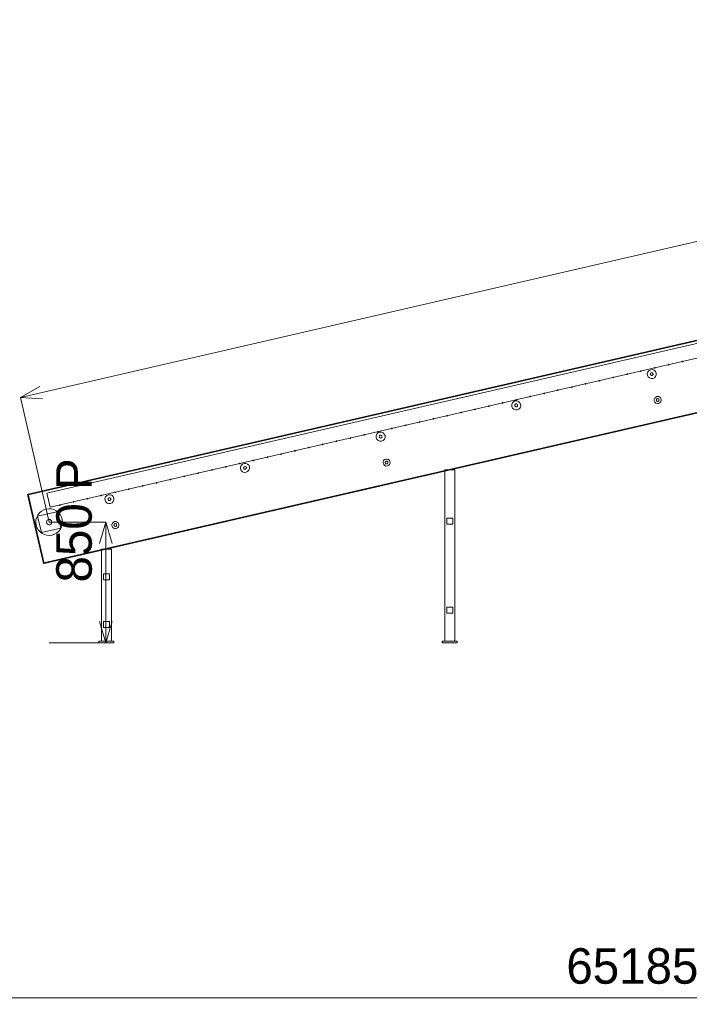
# Model space of a CAD drawing. Header units: millimetres. Extents: x -4738 to 65662, y -68080 to 6847.
# Tile 995 of 1056: x 28855 to 33571, y -2545 to 4387. Entities that reach past the tile are written whole.
import ezdxf

# ---------------------------------------------------------------- set-up
doc = ezdxf.new("R2010")
doc.units = ezdxf.units.MM
doc.layers.add('COTAS_P', color=1, linetype='Continuous', lineweight=0)
doc.layers.add('lateral_C03', color=7, linetype='Continuous', lineweight=0)
doc.dimstyles.new('R19_100', dxfattribs={"dimtxt": 250, "dimasz": 150, "dimexe": 150, "dimexo": 80, "dimgap": 100, "dimtad": 1, "dimtih": 1, "dimtoh": 1, "dimdsep": 46, "dimcen": 0.09, "dimadec": 0, "dimazin": 0, "dimtfac": 1, "dimtdec": 4, "dimtofl": 0, "dimtmove": 0, "dimatfit": 3, "dimfxl": 1, "dimtolj": 1, "dimtzin": 0, "dimarcsym": 0})

# ---------------------------------------------------------------- blocks, each defined once
blk = doc.blocks.new('DIM_R31_10')
at = {"layer": 'COTAS_P'}
for p, q in [((28860.4, 1727), (40359, 4377)), ((40359, 4377), (40202.7, 4387.2)), ((40359, 4377), (40223, 4299.5)), ((40561.1, 3500), (40359, 4377)), ((28860.4, 1727), (28996.5, 1804.5)), ((29062.5, 850), (28860.4, 1727)), ((28860.4, 1727), (29016.7, 1716.8))]:
    blk.add_line(p, q, dxfattribs=at)
blk.add_text('11800 P', height=250, rotation=12.97796, dxfattribs=at).set_placement((34587.3, 3149.5))
blk = doc.blocks.new('DIM_R31_11')
at = {"layer": 'COTAS_P'}
for p, q in [((29062.5, 850), (29462.5, 850)), ((29462.5, 850), (29417.5, 700)), ((29462.5, 0), (29462.5, 850)), ((29462.5, 850), (29507.5, 700)), ((29462.5, 0), (29417.5, 150)), ((29462.5, 0), (29507.5, 150)), ((29062.5, 0), (29462.5, 0))]:
    blk.add_line(p, q, dxfattribs=at)
blk.add_text('850 P', height=250, rotation=90, dxfattribs=at).set_placement((29362.5, 425))
blk = doc.blocks.new('DIM_R31_32')
at = {"layer": 'COTAS_P'}
for p, q in [((112.7, 0), (112.7, -2500)), ((65298.1, 0), (65298.1, -2500)), ((112.7, -2500), (262.7, -2455)), ((65298.1, -2500), (65148.1, -2455)), ((112.7, -2500), (65298.1, -2500)), ((112.7, -2500), (262.7, -2545)), ((65298.1, -2500), (65148.1, -2545))]:
    blk.add_line(p, q, dxfattribs=at)
blk.add_text('65185.39 P', height=250, dxfattribs=at).set_placement((32705.4, -2400))

msp = doc.modelspace()

# ---------------------------------------------------------------- linework, layer by layer
at = {"layer": 'lateral_C03'}
for p, q in [((28914.796, 1045.821), (40608.274, 3740.736)), ((28915.695, 1041.923), (40609.173, 3736.838)), ((29046.416, 1053.578), (40393.962, 3668.768)), ((29069.323, 954.183), (40416.869, 3569.374)), ((29026.186, 562.49), (40719.664, 3257.405)), ((29027.084, 558.592), (40720.563, 3253.508)), ((33423.024, 1959.364), (33422.708, 1957.477)), ((33422.708, 1957.477), (33423.818, 1955.919)), ((33424.582, 1960.475), (33423.024, 1959.364)), ((33423.818, 1955.919), (33425.705, 1955.603)), ((33426.469, 1960.158), (33424.582, 1960.475)), ((33425.705, 1955.603), (33427.263, 1956.713)), ((33427.58, 1958.6), (33426.469, 1960.158)), ((33427.263, 1956.713), (33427.58, 1958.6)), ((33520.47, 1981.822), (33520.153, 1979.935)), ((33520.153, 1979.935), (33521.264, 1978.377)), ((33522.028, 1982.933), (33520.47, 1981.822)), ((33521.264, 1978.377), (33523.151, 1978.06)), ((33523.915, 1982.616), (33522.028, 1982.933)), ((33523.151, 1978.06), (33524.709, 1979.171)), ((33525.025, 1981.058), (33523.915, 1982.616)), ((33524.709, 1979.171), (33525.025, 1981.058)), ((33130.687, 1891.992), (33130.371, 1890.105)), ((33130.371, 1890.105), (33131.481, 1888.546)), ((33132.245, 1893.102), (33130.687, 1891.992)), ((33131.481, 1888.546), (33133.368, 1888.23)), ((33134.132, 1892.786), (33132.245, 1893.102)), ((33133.368, 1888.23), (33134.926, 1889.34)), ((33135.243, 1891.227), (33134.132, 1892.786)), ((33134.926, 1889.34), (33135.243, 1891.227)), ((33228.133, 1914.449), (33227.816, 1912.562)), ((33227.816, 1912.562), (33228.927, 1911.004)), ((33229.691, 1915.56), (33228.133, 1914.449)), ((33228.927, 1911.004), (33230.814, 1910.687)), ((33231.578, 1915.243), (33229.691, 1915.56)), ((33230.814, 1910.687), (33232.372, 1911.798)), ((33232.689, 1913.685), (33231.578, 1915.243)), ((33232.372, 1911.798), (33232.689, 1913.685)), ((33279.867, 1908.782), (33275.439, 1897.108)), ((33275.439, 1897.108), (33275.816, 1884.628)), ((33275.816, 1884.628), (33280.939, 1873.242)), ((33288.426, 1917.873), (33279.867, 1908.782)), ((33280.939, 1873.242), (33290.03, 1864.684)), ((33299.812, 1922.997), (33288.426, 1917.873)), ((33298.52, 1897.117), (33297.136, 1893.469)), ((33297.136, 1893.469), (33297.254, 1889.569)), ((33297.254, 1889.569), (33298.855, 1886.011)), ((33301.194, 1899.958), (33298.52, 1897.117)), ((33298.855, 1886.011), (33301.696, 1883.336)), ((33312.292, 1923.374), (33299.812, 1922.997)), ((33304.752, 1901.559), (33301.194, 1899.958)), ((33301.696, 1883.336), (33305.344, 1881.952)), ((33308.653, 1901.677), (33304.752, 1901.559)), ((33305.344, 1881.952), (33309.244, 1882.07)), ((33312.301, 1900.293), (33308.653, 1901.677)), ((33309.244, 1882.07), (33312.802, 1883.671)), ((33323.966, 1918.946), (33312.292, 1923.374)), ((33315.142, 1897.619), (33312.301, 1900.293)), ((33312.802, 1883.671), (33315.477, 1886.512)), ((33316.743, 1894.06), (33315.142, 1897.619)), ((33315.477, 1886.512), (33316.86, 1890.16)), ((33316.86, 1890.16), (33316.743, 1894.06)), ((33333.057, 1910.387), (33323.966, 1918.946)), ((33325.578, 1936.907), (33325.262, 1935.02)), ((33325.262, 1935.02), (33326.372, 1933.462)), ((33325.571, 1865.756), (33334.129, 1874.847)), ((33327.137, 1938.017), (33325.578, 1936.907)), ((33326.372, 1933.462), (33328.259, 1933.145)), ((33329.024, 1937.701), (33327.137, 1938.017)), ((33328.259, 1933.145), (33329.818, 1934.256)), ((33330.134, 1936.143), (33329.024, 1937.701)), ((33329.818, 1934.256), (33330.134, 1936.143)), ((33338.181, 1899.001), (33333.057, 1910.387)), ((33334.129, 1874.847), (33338.557, 1886.521)), ((33338.557, 1886.521), (33338.181, 1899.001)), ((32742.463, 1803.272), (32740.905, 1802.161)), ((32744.35, 1802.955), (32742.463, 1803.272)), ((32745.46, 1801.397), (32744.35, 1802.955)), ((32838.35, 1824.619), (32838.034, 1822.732)), ((32838.034, 1822.732), (32839.144, 1821.173)), ((32839.908, 1825.729), (32838.35, 1824.619)), ((32839.144, 1821.173), (32841.031, 1820.857)), ((32841.795, 1825.413), (32839.908, 1825.729)), ((32841.031, 1820.857), (32842.589, 1821.967)), ((32842.906, 1823.855), (32841.795, 1825.413)), ((32842.589, 1821.967), (32842.906, 1823.855)), ((32935.796, 1847.076), (32935.479, 1845.189)), ((32935.479, 1845.189), (32936.59, 1843.631)), ((32937.354, 1848.187), (32935.796, 1847.076)), ((32936.59, 1843.631), (32938.477, 1843.315)), ((32939.241, 1847.87), (32937.354, 1848.187)), ((32938.477, 1843.315), (32940.035, 1844.425)), ((32940.352, 1846.312), (32939.241, 1847.87)), ((32940.035, 1844.425), (32940.352, 1846.312)), ((33033.241, 1869.534), (33032.925, 1867.647)), ((33032.925, 1867.647), (33034.035, 1866.089)), ((33034.8, 1870.645), (33033.241, 1869.534)), ((33034.035, 1866.089), (33035.923, 1865.772)), ((33036.687, 1870.328), (33034.8, 1870.645)), ((33035.923, 1865.772), (33037.481, 1866.883)), ((33037.797, 1868.77), (33036.687, 1870.328)), ((33037.481, 1866.883), (33037.797, 1868.77)), ((33290.03, 1864.684), (33301.705, 1860.256)), ((33301.705, 1860.256), (33314.185, 1860.632)), ((33314.185, 1860.632), (33325.571, 1865.756)), ((32448.568, 1734.788), (32448.251, 1732.901)), ((32450.126, 1735.899), (32448.568, 1734.788)), ((32452.013, 1735.582), (32450.126, 1735.899)), ((32453.123, 1734.024), (32452.013, 1735.582)), ((32452.807, 1732.137), (32453.123, 1734.024)), ((32546.013, 1757.246), (32545.697, 1755.359)), ((32545.697, 1755.359), (32546.807, 1753.801)), ((32547.571, 1758.356), (32546.013, 1757.246)), ((32546.807, 1753.801), (32548.694, 1753.484)), ((32549.458, 1758.04), (32547.571, 1758.356)), ((32548.694, 1753.484), (32550.252, 1754.595)), ((32550.569, 1756.482), (32549.458, 1758.04)), ((32550.252, 1754.595), (32550.569, 1756.482)), ((32643.459, 1779.703), (32643.142, 1777.816)), ((32643.142, 1777.816), (32644.253, 1776.258)), ((32645.017, 1780.814), (32643.459, 1779.703)), ((32644.253, 1776.258), (32646.14, 1775.942)), ((32646.904, 1780.497), (32645.017, 1780.814)), ((32646.14, 1775.942), (32647.698, 1777.052)), ((32648.015, 1778.939), (32646.904, 1780.497)), ((32647.698, 1777.052), (32648.015, 1778.939)), ((32740.905, 1802.161), (32740.588, 1800.274)), ((32740.588, 1800.274), (32741.699, 1798.716)), ((32741.699, 1798.716), (32743.586, 1798.399)), ((32743.586, 1798.399), (32745.144, 1799.51)), ((32745.144, 1799.51), (32745.46, 1801.397)), ((33343.38, 1733.953), (33334.484, 1729.95)), ((33353.13, 1734.247), (33343.38, 1733.953)), ((33362.25, 1730.787), (33353.13, 1734.247)), ((32156.231, 1667.415), (32155.914, 1665.528)), ((32155.914, 1665.528), (32157.025, 1663.97)), ((32157.789, 1668.526), (32156.231, 1667.415)), ((32157.025, 1663.97), (32158.912, 1663.654)), ((32159.676, 1668.209), (32157.789, 1668.526)), ((32158.912, 1663.654), (32160.47, 1664.764)), ((32160.786, 1666.651), (32159.676, 1668.209)), ((32160.47, 1664.764), (32160.786, 1666.651)), ((32253.676, 1689.873), (32253.36, 1687.986)), ((32253.36, 1687.986), (32254.47, 1686.428)), ((32255.234, 1690.983), (32253.676, 1689.873)), ((32254.47, 1686.428), (32256.357, 1686.111)), ((32257.121, 1690.667), (32255.234, 1690.983)), ((32256.357, 1686.111), (32257.915, 1687.222)), ((32258.232, 1689.109), (32257.121, 1690.667)), ((32257.915, 1687.222), (32258.232, 1689.109)), ((32324.9, 1688.698), (32320.472, 1677.024)), ((32320.472, 1677.024), (32320.848, 1664.543)), ((32320.848, 1664.543), (32325.972, 1653.157)), ((32333.458, 1697.789), (32324.9, 1688.698)), ((32344.844, 1702.912), (32333.458, 1697.789)), ((32343.552, 1677.032), (32342.169, 1673.384)), ((32342.169, 1673.384), (32342.286, 1669.484)), ((32342.286, 1669.484), (32343.887, 1665.926)), ((32346.227, 1679.873), (32343.552, 1677.032)), ((32343.887, 1665.926), (32346.728, 1663.251)), ((32357.325, 1703.289), (32344.844, 1702.912)), ((32349.785, 1681.474), (32346.227, 1679.873)), ((32353.685, 1681.592), (32349.785, 1681.474)), ((32351.122, 1712.331), (32350.805, 1710.444)), ((32350.805, 1710.444), (32351.916, 1708.885)), ((32352.68, 1713.441), (32351.122, 1712.331)), ((32351.916, 1708.885), (32353.803, 1708.569)), ((32354.567, 1713.125), (32352.68, 1713.441)), ((32357.333, 1680.208), (32353.685, 1681.592)), ((32353.803, 1708.569), (32355.361, 1709.679)), ((32355.678, 1711.566), (32354.567, 1713.125)), ((32355.361, 1709.679), (32355.678, 1711.566)), ((32368.999, 1698.861), (32357.325, 1703.289)), ((32360.174, 1677.534), (32357.333, 1680.208)), ((32357.835, 1663.586), (32360.509, 1666.427)), ((32361.775, 1673.976), (32360.174, 1677.534)), ((32360.509, 1666.427), (32361.893, 1670.076)), ((32361.893, 1670.076), (32361.775, 1673.976)), ((32378.09, 1690.302), (32368.999, 1698.861)), ((32383.213, 1678.916), (32378.09, 1690.302)), ((32379.162, 1654.762), (32383.59, 1666.436)), ((32383.59, 1666.436), (32383.213, 1678.916)), ((32448.251, 1732.901), (32449.362, 1731.343)), ((32449.362, 1731.343), (32451.249, 1731.026)), ((32451.249, 1731.026), (32452.807, 1732.137)), ((33327.798, 1722.847), (33324.338, 1713.727)), ((33324.338, 1713.727), (33324.633, 1703.977)), ((33324.633, 1703.977), (33328.636, 1695.081)), ((33334.484, 1729.95), (33327.798, 1722.847)), ((33328.636, 1695.081), (33335.738, 1688.395)), ((33335.738, 1688.395), (33344.858, 1684.936)), ((33340.516, 1714.894), (33339.132, 1711.246)), ((33339.132, 1711.246), (33339.249, 1707.345)), ((33339.249, 1707.345), (33340.851, 1703.787)), ((33343.19, 1717.735), (33340.516, 1714.894)), ((33340.851, 1703.787), (33343.692, 1701.113)), ((33346.748, 1719.336), (33343.19, 1717.735)), ((33343.692, 1701.113), (33347.34, 1699.729)), ((33344.858, 1684.936), (33354.608, 1685.23)), ((33350.648, 1719.453), (33346.748, 1719.336)), ((33347.34, 1699.729), (33351.24, 1699.847)), ((33354.296, 1718.07), (33350.648, 1719.453)), ((33351.24, 1699.847), (33354.798, 1701.448)), ((33357.137, 1715.395), (33354.296, 1718.07)), ((33354.608, 1685.23), (33363.504, 1689.233)), ((33354.798, 1701.448), (33357.472, 1704.289)), ((33358.739, 1711.837), (33357.137, 1715.395)), ((33357.472, 1704.289), (33358.856, 1707.937)), ((33358.856, 1707.937), (33358.739, 1711.837)), ((33369.352, 1724.101), (33362.25, 1730.787)), ((33363.504, 1689.233), (33370.19, 1696.335)), ((33373.355, 1715.206), (33369.352, 1724.101)), ((33370.19, 1696.335), (33373.65, 1705.456)), ((33373.65, 1705.456), (33373.355, 1715.206)), ((31863.894, 1600.042), (31863.577, 1598.155)), ((31863.577, 1598.155), (31864.688, 1596.597)), ((31865.452, 1601.153), (31863.894, 1600.042)), ((31864.688, 1596.597), (31866.575, 1596.281)), ((31867.339, 1600.836), (31865.452, 1601.153)), ((31866.575, 1596.281), (31868.133, 1597.391)), ((31868.449, 1599.278), (31867.339, 1600.836)), ((31868.133, 1597.391), (31868.449, 1599.278)), ((31961.339, 1622.5), (31961.023, 1620.613)), ((31961.023, 1620.613), (31962.133, 1619.055)), ((31962.897, 1623.611), (31961.339, 1622.5)), ((31962.133, 1619.055), (31964.02, 1618.738)), ((31964.785, 1623.294), (31962.897, 1623.611)), ((31964.02, 1618.738), (31965.579, 1619.849)), ((31965.895, 1621.736), (31964.785, 1623.294)), ((31965.579, 1619.849), (31965.895, 1621.736)), ((32058.785, 1644.958), (32058.468, 1643.071)), ((32058.468, 1643.071), (32059.579, 1641.512)), ((32060.343, 1646.068), (32058.785, 1644.958)), ((32059.579, 1641.512), (32061.466, 1641.196)), ((32062.23, 1645.752), (32060.343, 1646.068)), ((32061.466, 1641.196), (32063.024, 1642.306)), ((32063.341, 1644.194), (32062.23, 1645.752)), ((32063.024, 1642.306), (32063.341, 1644.194)), ((32325.972, 1653.157), (32335.063, 1644.599)), ((32335.063, 1644.599), (32346.737, 1640.171)), ((32346.728, 1663.251), (32350.377, 1661.868)), ((32346.737, 1640.171), (32359.217, 1640.547)), ((32350.377, 1661.868), (32354.277, 1661.985)), ((32354.277, 1661.985), (32357.835, 1663.586)), ((32359.217, 1640.547), (32370.603, 1645.671)), ((32370.603, 1645.671), (32379.162, 1654.762)), ((31571.557, 1532.67), (31571.24, 1530.783)), ((31571.24, 1530.783), (31572.351, 1529.224)), ((31573.115, 1533.78), (31571.557, 1532.67)), ((31572.351, 1529.224), (31574.238, 1528.908)), ((31575.002, 1533.464), (31573.115, 1533.78)), ((31574.238, 1528.908), (31575.796, 1530.018)), ((31576.112, 1531.905), (31575.002, 1533.464)), ((31575.796, 1530.018), (31576.112, 1531.905)), ((31669.002, 1555.127), (31668.686, 1553.24)), ((31668.686, 1553.24), (31669.796, 1551.682)), ((31670.561, 1556.238), (31669.002, 1555.127)), ((31669.796, 1551.682), (31671.683, 1551.365)), ((31672.448, 1555.921), (31670.561, 1556.238)), ((31671.683, 1551.365), (31673.242, 1552.476)), ((31673.558, 1554.363), (31672.448, 1555.921)), ((31673.242, 1552.476), (31673.558, 1554.363)), ((31766.448, 1577.585), (31766.131, 1575.698)), ((31766.131, 1575.698), (31767.242, 1574.14)), ((31768.006, 1578.695), (31766.448, 1577.585)), ((31767.242, 1574.14), (31769.129, 1573.823)), ((31769.893, 1578.379), (31768.006, 1578.695)), ((31769.129, 1573.823), (31770.687, 1574.934)), ((31771.004, 1576.821), (31769.893, 1578.379)), ((31770.687, 1574.934), (31771.004, 1576.821)), ((31279.22, 1465.297), (31278.903, 1463.41)), ((31278.903, 1463.41), (31280.014, 1461.851)), ((31280.778, 1466.407), (31279.22, 1465.297)), ((31280.014, 1461.851), (31281.901, 1461.535)), ((31282.665, 1466.091), (31280.778, 1466.407)), ((31281.901, 1461.535), (31283.459, 1462.645)), ((31283.776, 1464.533), (31282.665, 1466.091)), ((31283.459, 1462.645), (31283.776, 1464.533)), ((31369.932, 1468.613), (31365.504, 1456.939)), ((31365.504, 1456.939), (31365.881, 1444.459)), ((31378.491, 1477.704), (31369.932, 1468.613)), ((31376.665, 1487.754), (31376.349, 1485.867)), ((31376.349, 1485.867), (31377.459, 1484.309)), ((31378.224, 1488.865), (31376.665, 1487.754)), ((31377.459, 1484.309), (31379.346, 1483.993)), ((31380.111, 1488.548), (31378.224, 1488.865)), ((31389.877, 1482.828), (31378.491, 1477.704)), ((31379.346, 1483.993), (31380.905, 1485.103)), ((31381.221, 1486.99), (31380.111, 1488.548)), ((31380.905, 1485.103), (31381.221, 1486.99)), ((31388.585, 1456.948), (31387.201, 1453.299)), ((31391.26, 1459.789), (31388.585, 1456.948)), ((31402.357, 1483.204), (31389.877, 1482.828)), ((31394.818, 1461.39), (31391.26, 1459.789)), ((31398.718, 1461.507), (31394.818, 1461.39)), ((31402.366, 1460.124), (31398.718, 1461.507)), ((31414.031, 1478.776), (31402.357, 1483.204)), ((31405.207, 1457.449), (31402.366, 1460.124)), ((31406.808, 1453.891), (31405.207, 1457.449)), ((31423.122, 1470.218), (31414.031, 1478.776)), ((31428.246, 1458.832), (31423.122, 1470.218)), ((31428.623, 1446.351), (31428.246, 1458.832)), ((31474.111, 1510.212), (31473.795, 1508.325)), ((31473.795, 1508.325), (31474.905, 1506.767)), ((31475.669, 1511.322), (31474.111, 1510.212)), ((31474.905, 1506.767), (31476.792, 1506.45)), ((31477.556, 1511.006), (31475.669, 1511.322)), ((31476.792, 1506.45), (31478.35, 1507.561)), ((31478.667, 1509.448), (31477.556, 1511.006)), ((31478.35, 1507.561), (31478.667, 1509.448)), ((30986.883, 1397.924), (30986.566, 1396.037)), ((30986.566, 1396.037), (30987.677, 1394.479)), ((30988.441, 1399.034), (30986.883, 1397.924)), ((30987.677, 1394.479), (30989.564, 1394.162)), ((30990.328, 1398.718), (30988.441, 1399.034)), ((30989.564, 1394.162), (30991.122, 1395.273)), ((30991.439, 1397.16), (30990.328, 1398.718)), ((30991.122, 1395.273), (30991.439, 1397.16)), ((31084.328, 1420.381), (31084.012, 1418.494)), ((31084.012, 1418.494), (31085.122, 1416.936)), ((31085.887, 1421.492), (31084.328, 1420.381)), ((31085.122, 1416.936), (31087.01, 1416.62)), ((31087.774, 1421.175), (31085.887, 1421.492)), ((31087.01, 1416.62), (31088.568, 1417.73)), ((31088.884, 1419.617), (31087.774, 1421.175)), ((31088.568, 1417.73), (31088.884, 1419.617)), ((31181.774, 1442.839), (31181.458, 1440.952)), ((31181.458, 1440.952), (31182.568, 1439.394)), ((31183.332, 1443.95), (31181.774, 1442.839)), ((31182.568, 1439.394), (31184.455, 1439.077)), ((31185.219, 1443.633), (31183.332, 1443.95)), ((31184.455, 1439.077), (31186.013, 1440.188)), ((31186.33, 1442.075), (31185.219, 1443.633)), ((31186.013, 1440.188), (31186.33, 1442.075)), ((31365.881, 1444.459), (31371.005, 1433.073)), ((31371.005, 1433.073), (31380.096, 1424.514)), ((31380.096, 1424.514), (31391.77, 1420.086)), ((31387.201, 1453.299), (31387.319, 1449.399)), ((31387.319, 1449.399), (31388.92, 1445.841)), ((31388.92, 1445.841), (31391.761, 1443.167)), ((31391.761, 1443.167), (31395.409, 1441.783)), ((31391.77, 1420.086), (31404.25, 1420.463)), ((31395.409, 1441.783), (31399.309, 1441.901)), ((31399.309, 1441.901), (31402.867, 1443.502)), ((31402.867, 1443.502), (31405.542, 1446.343)), ((31404.25, 1420.463), (31415.636, 1425.586)), ((31405.542, 1446.343), (31406.926, 1449.991)), ((31406.926, 1449.991), (31406.808, 1453.891)), ((31415.636, 1425.586), (31424.194, 1434.677)), ((31424.194, 1434.677), (31428.623, 1446.351)), ((30694.546, 1330.551), (30694.229, 1328.664)), ((30694.229, 1328.664), (30695.34, 1327.106)), ((30696.104, 1331.661), (30694.546, 1330.551)), ((30695.34, 1327.106), (30697.227, 1326.789)), ((30697.991, 1331.345), (30696.104, 1331.661)), ((30697.227, 1326.789), (30698.785, 1327.9)), ((30699.102, 1329.787), (30697.991, 1331.345)), ((30698.785, 1327.9), (30699.102, 1329.787)), ((30791.991, 1353.009), (30791.675, 1351.121)), ((30791.675, 1351.121), (30792.785, 1349.563)), ((30793.55, 1354.119), (30791.991, 1353.009)), ((30792.785, 1349.563), (30794.673, 1349.247)), ((30795.437, 1353.803), (30793.55, 1354.119)), ((30794.673, 1349.247), (30796.231, 1350.357)), ((30796.547, 1352.244), (30795.437, 1353.803)), ((30796.231, 1350.357), (30796.547, 1352.244)), ((30889.437, 1375.466), (30889.121, 1373.579)), ((30889.121, 1373.579), (30890.231, 1372.021)), ((30890.995, 1376.577), (30889.437, 1375.466)), ((30890.231, 1372.021), (30892.118, 1371.704)), ((30892.882, 1376.26), (30890.995, 1376.577)), ((30892.118, 1371.704), (30893.676, 1372.815)), ((30893.993, 1374.702), (30892.882, 1376.26)), ((30893.676, 1372.815), (30893.993, 1374.702)), ((30402.209, 1263.178), (30401.892, 1261.291)), ((30401.892, 1261.291), (30403.003, 1259.733)), ((30403.767, 1264.289), (30402.209, 1263.178)), ((30403.003, 1259.733), (30404.89, 1259.416)), ((30405.654, 1263.972), (30403.767, 1264.289)), ((30404.89, 1259.416), (30406.448, 1260.527)), ((30406.765, 1262.414), (30405.654, 1263.972)), ((30406.448, 1260.527), (30406.765, 1262.414)), ((30414.965, 1248.528), (30410.537, 1236.854)), ((30423.524, 1257.619), (30414.965, 1248.528)), ((30434.91, 1262.743), (30423.524, 1257.619)), ((30447.39, 1263.119), (30434.91, 1262.743)), ((30459.064, 1258.691), (30447.39, 1263.119)), ((30468.155, 1250.133), (30459.064, 1258.691)), ((30473.279, 1238.747), (30468.155, 1250.133)), ((30499.655, 1285.636), (30499.338, 1283.749)), ((30499.338, 1283.749), (30500.449, 1282.19)), ((30501.213, 1286.746), (30499.655, 1285.636)), ((30500.449, 1282.19), (30502.336, 1281.874)), ((30503.1, 1286.43), (30501.213, 1286.746)), ((30502.336, 1281.874), (30503.894, 1282.984)), ((30504.21, 1284.871), (30503.1, 1286.43)), ((30503.894, 1282.984), (30504.21, 1284.871)), ((30597.1, 1308.093), (30596.784, 1306.206)), ((30596.784, 1306.206), (30597.894, 1304.648)), ((30598.658, 1309.204), (30597.1, 1308.093)), ((30597.894, 1304.648), (30599.781, 1304.332)), ((30600.545, 1308.887), (30598.658, 1309.204)), ((30599.781, 1304.332), (30601.339, 1305.442)), ((30601.656, 1307.329), (30600.545, 1308.887)), ((30601.339, 1305.442), (30601.656, 1307.329)), ((31417.863, 1282.678), (31414.404, 1273.557)), ((31414.404, 1273.557), (31414.698, 1263.807)), ((31414.698, 1263.807), (31418.701, 1254.912)), ((31424.549, 1289.78), (31417.863, 1282.678)), ((31418.701, 1254.912), (31425.803, 1248.226)), ((31433.445, 1293.783), (31424.549, 1289.78)), ((31425.803, 1248.226), (31434.924, 1244.766)), ((31430.581, 1274.724), (31429.197, 1271.076)), ((31429.197, 1271.076), (31429.315, 1267.176)), ((31429.315, 1267.176), (31430.916, 1263.618)), ((31433.255, 1277.565), (31430.581, 1274.724)), ((31430.916, 1263.618), (31433.757, 1260.943)), ((31436.813, 1279.166), (31433.255, 1277.565)), ((31443.195, 1294.077), (31433.445, 1293.783)), ((31433.757, 1260.943), (31437.405, 1259.56)), ((31440.714, 1279.284), (31436.813, 1279.166)), ((31437.405, 1259.56), (31441.305, 1259.677)), ((31444.362, 1277.9), (31440.714, 1279.284)), ((31441.305, 1259.677), (31444.863, 1261.278)), ((31452.315, 1290.618), (31443.195, 1294.077)), ((31447.203, 1275.226), (31444.362, 1277.9)), ((31444.674, 1245.06), (31453.569, 1249.063)), ((31444.863, 1261.278), (31447.538, 1264.119)), ((31448.804, 1271.668), (31447.203, 1275.226)), ((31447.538, 1264.119), (31448.921, 1267.767)), ((31448.921, 1267.767), (31448.804, 1271.668)), ((31459.418, 1283.931), (31452.315, 1290.618)), ((31453.569, 1249.063), (31460.255, 1256.166)), ((31463.421, 1275.036), (31459.418, 1283.931)), ((31460.255, 1256.166), (31463.715, 1265.286)), ((31463.715, 1265.286), (31463.421, 1275.036)), ((30109.872, 1195.805), (30109.555, 1193.918)), ((30109.555, 1193.918), (30110.666, 1192.36)), ((30111.43, 1196.916), (30109.872, 1195.805)), ((30110.666, 1192.36), (30112.553, 1192.043)), ((30113.317, 1196.599), (30111.43, 1196.916)), ((30112.553, 1192.043), (30114.111, 1193.154)), ((30114.428, 1195.041), (30113.317, 1196.599)), ((30114.111, 1193.154), (30114.428, 1195.041)), ((30207.318, 1218.263), (30207.001, 1216.376)), ((30207.001, 1216.376), (30208.112, 1214.818)), ((30208.876, 1219.373), (30207.318, 1218.263)), ((30208.112, 1214.818), (30209.999, 1214.501)), ((30210.763, 1219.057), (30208.876, 1219.373)), ((30209.999, 1214.501), (30211.557, 1215.612)), ((30211.873, 1217.499), (30210.763, 1219.057)), ((30211.557, 1215.612), (30211.873, 1217.499)), ((30304.763, 1240.72), (30304.447, 1238.833)), ((30304.447, 1238.833), (30305.557, 1237.275)), ((30306.321, 1241.831), (30304.763, 1240.72)), ((30305.557, 1237.275), (30307.444, 1236.959)), ((30308.208, 1241.514), (30306.321, 1241.831)), ((30307.444, 1236.959), (30309.002, 1238.069)), ((30309.319, 1239.956), (30308.208, 1241.514)), ((30309.002, 1238.069), (30309.319, 1239.956)), ((30410.537, 1236.854), (30410.913, 1224.374)), ((30410.913, 1224.374), (30416.037, 1212.988)), ((30416.037, 1212.988), (30425.128, 1204.429)), ((30425.128, 1204.429), (30436.802, 1200.001)), ((30433.618, 1236.863), (30432.234, 1233.215)), ((30432.234, 1233.215), (30432.352, 1229.315)), ((30432.352, 1229.315), (30433.953, 1225.756)), ((30436.292, 1239.704), (30433.618, 1236.863)), ((30433.953, 1225.756), (30436.794, 1223.082)), ((30439.85, 1241.305), (30436.292, 1239.704)), ((30436.794, 1223.082), (30440.442, 1221.698)), ((30436.802, 1200.001), (30449.283, 1200.378)), ((30443.75, 1241.423), (30439.85, 1241.305)), ((30440.442, 1221.698), (30444.342, 1221.816)), ((30447.399, 1240.039), (30443.75, 1241.423)), ((30444.342, 1221.816), (30447.9, 1223.417)), ((30450.239, 1237.364), (30447.399, 1240.039)), ((30447.9, 1223.417), (30450.575, 1226.258)), ((30449.283, 1200.378), (30460.669, 1205.502)), ((30451.841, 1233.806), (30450.239, 1237.364)), ((30450.575, 1226.258), (30451.958, 1229.906)), ((30451.958, 1229.906), (30451.841, 1233.806)), ((30460.669, 1205.502), (30469.227, 1214.593)), ((30469.227, 1214.593), (30473.655, 1226.267)), ((30473.655, 1226.267), (30473.279, 1238.747)), ((31434.924, 1244.766), (31444.674, 1245.06)), ((31849.191, 1217.05), (31919.191, 1217.05)), ((31849.191, 1217.05), (31849.191, 12)), ((31919.191, 12), (31919.191, 1217.05)), ((29817.535, 1128.432), (29817.218, 1126.545)), ((29817.218, 1126.545), (29818.329, 1124.987)), ((29819.093, 1129.543), (29817.535, 1128.432)), ((29818.329, 1124.987), (29820.216, 1124.671)), ((29820.98, 1129.226), (29819.093, 1129.543)), ((29820.216, 1124.671), (29821.774, 1125.781)), ((29822.091, 1127.668), (29820.98, 1129.226)), ((29821.774, 1125.781), (29822.091, 1127.668)), ((29914.981, 1150.89), (29914.664, 1149.003)), ((29914.664, 1149.003), (29915.775, 1147.445)), ((29916.539, 1152), (29914.981, 1150.89)), ((29915.775, 1147.445), (29917.662, 1147.128)), ((29918.426, 1151.684), (29916.539, 1152)), ((29917.662, 1147.128), (29919.22, 1148.239)), ((29919.536, 1150.126), (29918.426, 1151.684)), ((29919.22, 1148.239), (29919.536, 1150.126)), ((30012.426, 1173.348), (30012.11, 1171.46)), ((30012.11, 1171.46), (30013.22, 1169.902)), ((30013.984, 1174.458), (30012.426, 1173.348)), ((30013.22, 1169.902), (30015.107, 1169.586)), ((30015.872, 1174.142), (30013.984, 1174.458)), ((30015.107, 1169.586), (30016.666, 1170.696)), ((30016.982, 1172.583), (30015.872, 1174.142)), ((30016.666, 1170.696), (30016.982, 1172.583)), ((28910.898, 1044.922), (28914.796, 1045.821)), ((28910.898, 1044.922), (29023.187, 557.694)), ((28914.796, 1045.821), (29027.084, 558.592)), ((28914.796, 1045.821), (28915.695, 1041.923)), ((29046.416, 1053.578), (29069.323, 954.183)), ((29479.942, 1042.658), (29468.556, 1037.534)), ((29492.422, 1043.035), (29479.942, 1042.658)), ((29504.097, 1038.607), (29492.422, 1043.035)), ((29525.198, 1061.059), (29524.881, 1059.172)), ((29524.881, 1059.172), (29525.992, 1057.614)), ((29526.756, 1062.17), (29525.198, 1061.059)), ((29525.992, 1057.614), (29527.879, 1057.298)), ((29528.643, 1061.853), (29526.756, 1062.17)), ((29527.879, 1057.298), (29529.437, 1058.408)), ((29529.754, 1060.295), (29528.643, 1061.853)), ((29529.437, 1058.408), (29529.754, 1060.295)), ((29622.644, 1083.517), (29622.327, 1081.63)), ((29622.327, 1081.63), (29623.438, 1080.072)), ((29624.202, 1084.628), (29622.644, 1083.517)), ((29623.438, 1080.072), (29625.325, 1079.755)), ((29626.089, 1084.311), (29624.202, 1084.628)), ((29625.325, 1079.755), (29626.883, 1080.866)), ((29627.199, 1082.753), (29626.089, 1084.311)), ((29626.883, 1080.866), (29627.199, 1082.753)), ((29720.089, 1105.975), (29719.773, 1104.088)), ((29719.773, 1104.088), (29720.883, 1102.529)), ((29721.647, 1107.085), (29720.089, 1105.975)), ((29720.883, 1102.529), (29722.77, 1102.213)), ((29723.535, 1106.769), (29721.647, 1107.085)), ((29722.77, 1102.213), (29724.329, 1103.323)), ((29724.645, 1105.21), (29723.535, 1106.769)), ((29724.329, 1103.323), (29724.645, 1105.21)), ((29135.415, 971.229), (29135.099, 969.342)), ((29136.974, 972.339), (29135.415, 971.229)), ((29138.861, 972.023), (29136.974, 972.339)), ((29139.971, 970.465), (29138.861, 972.023)), ((29232.861, 993.687), (29232.545, 991.799)), ((29232.545, 991.799), (29233.655, 990.241)), ((29234.419, 994.797), (29232.861, 993.687)), ((29233.655, 990.241), (29235.542, 989.925)), ((29236.306, 994.481), (29234.419, 994.797)), ((29235.542, 989.925), (29237.1, 991.035)), ((29237.417, 992.922), (29236.306, 994.481)), ((29237.1, 991.035), (29237.417, 992.922)), ((29330.307, 1016.144), (29329.99, 1014.257)), ((29329.99, 1014.257), (29331.101, 1012.699)), ((29331.865, 1017.255), (29330.307, 1016.144)), ((29331.101, 1012.699), (29332.988, 1012.382)), ((29333.752, 1016.938), (29331.865, 1017.255)), ((29332.988, 1012.382), (29334.546, 1013.493)), ((29334.862, 1015.38), (29333.752, 1016.938)), ((29334.546, 1013.493), (29334.862, 1015.38)), ((29427.752, 1038.602), (29427.436, 1036.715)), ((29427.436, 1036.715), (29428.546, 1035.157)), ((29429.311, 1039.712), (29427.752, 1038.602)), ((29428.546, 1035.157), (29430.433, 1034.84)), ((29431.198, 1039.396), (29429.311, 1039.712)), ((29430.433, 1034.84), (29431.992, 1035.951)), ((29432.308, 1037.838), (29431.198, 1039.396)), ((29431.992, 1035.951), (29432.308, 1037.838)), ((29459.998, 1028.443), (29455.57, 1016.769)), ((29455.57, 1016.769), (29455.946, 1004.289)), ((29455.946, 1004.289), (29461.07, 992.903)), ((29468.556, 1037.534), (29459.998, 1028.443)), ((29461.07, 992.903), (29470.161, 984.345)), ((29470.161, 984.345), (29481.835, 979.917)), ((29478.65, 1016.778), (29477.266, 1013.13)), ((29477.266, 1013.13), (29477.384, 1009.23)), ((29477.384, 1009.23), (29478.985, 1005.672)), ((29481.325, 1019.619), (29478.65, 1016.778)), ((29478.985, 1005.672), (29481.826, 1002.997)), ((29484.883, 1021.22), (29481.325, 1019.619)), ((29481.826, 1002.997), (29485.474, 1001.613)), ((29481.835, 979.917), (29494.315, 980.293)), ((29488.783, 1021.338), (29484.883, 1021.22)), ((29485.474, 1001.613), (29489.374, 1001.731)), ((29492.431, 1019.954), (29488.783, 1021.338)), ((29489.374, 1001.731), (29492.933, 1003.332)), ((29495.272, 1017.28), (29492.431, 1019.954)), ((29492.933, 1003.332), (29495.607, 1006.173)), ((29494.315, 980.293), (29505.701, 985.417)), ((29496.873, 1013.721), (29495.272, 1017.28)), ((29495.607, 1006.173), (29496.991, 1009.821)), ((29496.991, 1009.821), (29496.873, 1013.721)), ((29513.188, 1030.048), (29504.097, 1038.607)), ((29505.701, 985.417), (29514.26, 994.508)), ((29518.311, 1018.662), (29513.188, 1030.048)), ((29514.26, 994.508), (29518.688, 1006.182)), ((29518.688, 1006.182), (29518.311, 1018.662)), ((28981.085, 891.773), (29117.509, 923.213)), ((28994.105, 914.434), (28982.85, 899.843)), ((29007.99, 926.548), (28994.105, 914.434)), ((29023.972, 935.72), (29007.99, 926.548)), ((29041.437, 941.599), (29023.972, 935.72)), ((29059.713, 943.957), (29041.437, 941.599)), ((29078.097, 942.705), (29059.713, 943.957)), ((29095.884, 937.89), (29078.097, 942.705)), ((29112.39, 929.697), (29095.884, 937.89)), ((29126.981, 918.442), (29112.39, 929.697)), ((29144.009, 808.227), (29117.509, 923.213)), ((29139.095, 904.557), (29126.981, 918.442)), ((29135.099, 969.342), (29136.209, 967.784)), ((29136.209, 967.784), (29138.096, 967.467)), ((29138.096, 967.467), (29139.655, 968.578)), ((29148.267, 888.575), (29139.095, 904.557)), ((29139.655, 968.578), (29139.971, 970.465)), ((28969.842, 865.55), (28968.59, 847.166)), ((28968.59, 847.166), (28970.948, 828.89)), ((28974.657, 883.337), (28969.842, 865.55)), ((28982.85, 899.843), (28974.657, 883.337)), ((28981.085, 891.773), (29007.585, 776.787)), ((29045.06, 857.431), (29043.62, 851.663)), ((29043.62, 851.663), (29044.032, 845.733)), ((29044.032, 845.733), (29046.257, 840.221)), ((29048.212, 862.471), (29045.06, 857.431)), ((29046.257, 840.221), (29050.076, 835.665)), ((29052.768, 866.29), (29048.212, 862.471)), ((29050.076, 835.665), (29055.116, 832.513)), ((29058.28, 868.515), (29052.768, 866.29)), ((29055.116, 832.513), (29060.884, 831.073)), ((29064.21, 868.927), (29058.28, 868.515)), ((29069.978, 867.487), (29064.21, 868.927)), ((29066.814, 831.485), (29072.326, 833.71)), ((29075.018, 864.335), (29069.978, 867.487)), ((29072.326, 833.71), (29076.882, 837.529)), ((29078.837, 859.779), (29075.018, 864.335)), ((29076.882, 837.529), (29080.034, 842.569)), ((29081.062, 854.267), (29078.837, 859.779)), ((29080.034, 842.569), (29081.474, 848.337)), ((29081.474, 848.337), (29081.062, 854.267)), ((29154.146, 871.11), (29148.267, 888.575)), ((29150.437, 816.663), (29155.252, 834.45)), ((29156.504, 852.834), (29154.146, 871.11)), ((29155.252, 834.45), (29156.504, 852.834)), ((29507.928, 842.508), (29504.469, 833.388)), ((29504.469, 833.388), (29504.763, 823.638)), ((29514.615, 849.611), (29507.928, 842.508)), ((29523.51, 853.614), (29514.615, 849.611)), ((29520.646, 834.555), (29519.262, 830.907)), ((29523.321, 837.396), (29520.646, 834.555)), ((29526.879, 838.997), (29523.321, 837.396)), ((29533.26, 853.908), (29523.51, 853.614)), ((29530.779, 839.114), (29526.879, 838.997)), ((29534.427, 837.731), (29530.779, 839.114)), ((29542.381, 850.448), (29533.26, 853.908)), ((29537.268, 835.056), (29534.427, 837.731)), ((29538.869, 831.498), (29537.268, 835.056)), ((29549.483, 843.762), (29542.381, 850.448)), ((29553.486, 834.867), (29549.483, 843.762)), ((29553.78, 825.117), (29553.486, 834.867)), ((31863.191, 876.535), (31905.191, 876.535)), ((31863.191, 876.535), (31863.191, 834.535)), ((31863.191, 834.535), (31905.191, 834.535)), ((31905.191, 834.535), (31905.191, 876.535)), ((28970.948, 828.89), (28976.827, 811.425)), ((28976.827, 811.425), (28985.999, 795.443)), ((28985.999, 795.443), (28998.113, 781.558)), ((28998.113, 781.558), (29012.704, 770.303)), ((29007.585, 776.787), (29144.009, 808.227)), ((29012.704, 770.303), (29029.21, 762.11)), ((29060.884, 831.073), (29066.814, 831.485)), ((29083.657, 758.401), (29101.122, 764.28)), ((29101.122, 764.28), (29117.104, 773.452)), ((29117.104, 773.452), (29130.989, 785.566)), ((29130.989, 785.566), (29142.244, 800.157)), ((29142.244, 800.157), (29150.437, 816.663)), ((29504.763, 823.638), (29508.766, 814.743)), ((29508.766, 814.743), (29515.868, 808.056)), ((29515.868, 808.056), (29524.989, 804.597)), ((29519.262, 830.907), (29519.38, 827.006)), ((29519.38, 827.006), (29520.981, 823.448)), ((29520.981, 823.448), (29523.822, 820.774)), ((29523.822, 820.774), (29527.47, 819.39)), ((29524.989, 804.597), (29534.739, 804.891)), ((29527.47, 819.39), (29531.37, 819.508)), ((29531.37, 819.508), (29534.928, 821.109)), ((29534.739, 804.891), (29543.634, 808.894)), ((29534.928, 821.109), (29537.603, 823.95)), ((29537.603, 823.95), (29538.987, 827.598)), ((29538.987, 827.598), (29538.869, 831.498)), ((29543.634, 808.894), (29550.321, 815.996)), ((29550.321, 815.996), (29553.78, 825.117)), ((29029.21, 762.11), (29046.997, 757.295)), ((29046.997, 757.295), (29065.381, 756.043)), ((29065.381, 756.043), (29083.657, 758.401)), ((29026.186, 562.49), (29532.903, 679.27)), ((29027.084, 558.592), (29533.802, 675.372)), ((29430.59, 659.652), (29500.59, 659.652)), ((29430.59, 659.652), (29430.59, 12)), ((29500.59, 12), (29500.59, 659.652)), ((29533.802, 675.372), (29532.903, 679.27)), ((29023.187, 557.694), (29027.084, 558.592)), ((29026.186, 562.49), (29027.084, 558.592)), ((29444.59, 486.356), (29486.59, 486.356)), ((29444.59, 486.356), (29444.59, 444.356)), ((29486.59, 444.356), (29486.59, 486.356)), ((29444.59, 444.356), (29486.59, 444.356)), ((31863.191, 249.909), (31905.191, 249.909)), ((31863.191, 249.909), (31863.191, 207.909)), ((31905.191, 207.909), (31905.191, 249.909)), ((29444.59, 149.577), (29486.59, 149.577)), ((29444.59, 149.577), (29444.59, 107.577)), ((29486.59, 107.577), (29486.59, 149.577)), ((31863.191, 207.909), (31905.191, 207.909)), ((29444.59, 107.577), (29486.59, 107.577)), ((29413.09, 12), (29518.09, 12)), ((29413.09, 12), (29413.09, 0)), ((29413.09, 0), (29518.09, 0)), ((29430.59, 12), (29500.59, 12)), ((29518.09, 0), (29518.09, 12)), ((31831.691, 12), (31936.691, 12)), ((31831.691, 12), (31831.691, 0)), ((31831.691, 0), (31936.691, 0)), ((31849.191, 12), (31919.191, 12)), ((31936.691, 0), (31936.691, 12))]:
    msp.add_line(p, q, dxfattribs=at)

# ---------------------------------------------------------------- dimensions: what is measured, and where the dimension line sits
at = {"layer": 'COTAS_P'}
for p1, p2, distance, picture, middle in [((29062.547, 850), (40561.134, 3500), 900, 'DIM_R31_10', (34609.722, 3052.011)), ((29062.547, 0), (29062.547, 850), -400, 'DIM_R31_11', (29462.547, 425)), ((112.7, 0), (65298.0949, 0), -2500, 'DIM_R31_32', (32705.3975, -2500))]:
    dim = msp.add_aligned_dim(p1=p1, p2=p2, distance=distance, text='<> P', dimstyle='R19_100', dxfattribs=at)
    dim.commit()
    dim.dimension.update_dxf_attribs({"geometry": picture, "text_midpoint": middle})

doc.saveas('drawing.dxf')
